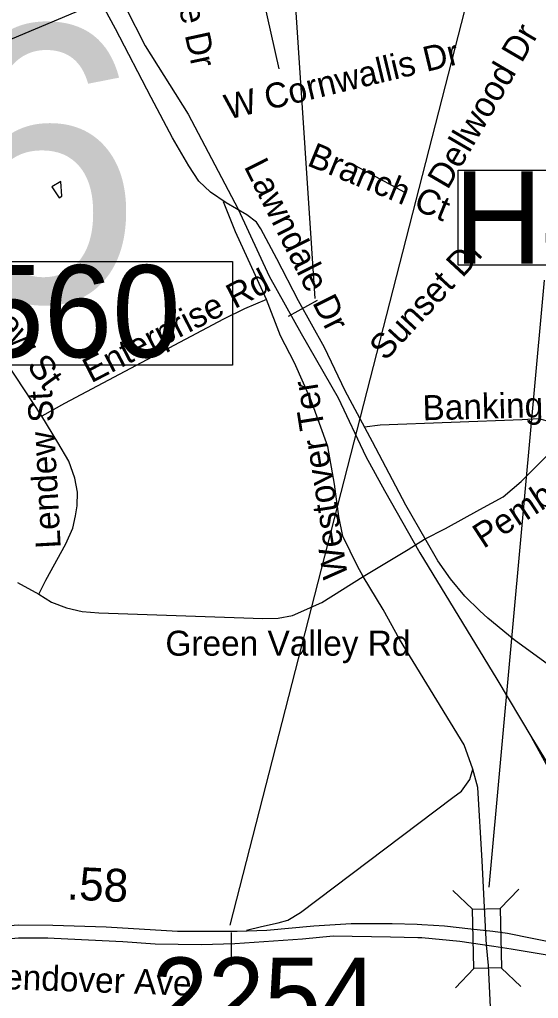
# Model space of a CAD drawing. Extents: x 1662474 to 1856135, y 779280 to 917889.
# Drawn here: x 1757818 to 1759792, y 851857 to 855577 of the extents above; entities that cross this region are included whole.
import ezdxf

# ---------------------------------------------------------------- set-up
doc = ezdxf.new("R2010")
doc.units = 0
for name, color, linetype in [('Cogo Default Point CELL', 7, 'Continuous'), ('Exist Hydrographic Misc Water Feature', 7, 'Continuous'), ('Exist Railroad Mainline', 7, 'Continuous'), ('Exist Railroad Siding', 7, 'Continuous'), ('Exist Road Non-System Structure Non-Sys NCDOT Attributed CELL', 7, 'Continuous'), ('Exist Road Non-System Structure Non-Sys NCDOT Number Label', 7, 'Continuous'), ('Exist Road Non-System Structure Non-Sys Other Number Label', 7, 'Continuous'), ('Exist Road Non-System Type 51', 7, 'Continuous'), ('Exist Road Non-System Type 51 Label', 7, 'Continuous'), ('Exist Road Primary US Structure Ovrhead Sign CELL', 7, 'Continuous'), ('Exist Road Primary US UnDivided 4 Lane Attributed', 7, 'Continuous'), ('Exist Road Secondary Mileage Tenths English Label', 7, 'Continuous'), ('Exist Road Secondary Type 51 Divided Attributed', 7, 'Continuous'), ('Exist Road Secondary Type 51 Label', 7, 'Continuous'), ('Prop Horizontal Alignment Station Label', 7, 'Continuous'), ('Scratch_Level_0', 7, 'Continuous'), ('Scratch_Level_6', 7, 'Continuous')]:
    doc.layers.add(name, color=color, linetype=linetype)

msp = doc.modelspace()

# ---------------------------------------------------------------- linework, layer by layer
at = {"layer": 'Exist Hydrographic Misc Water Feature'}
msp.add_lwpolyline([(1757974.9, 854961.3), (1757940.6, 854941.5), (1757968.5, 854899.3), (1757978.4, 854905.1), (1757974.9, 854961.3)], dxfattribs=at)
at = {"layer": 'Exist Railroad Mainline'}
for points in [[(1757546.3, 856849), (1757609.5, 856744.7), (1757758.2, 856518.1), (1757839.5, 856401.6), (1757928.7, 856235), (1758017.3, 856044.4), (1758146, 855771.7), (1758295.9, 855476.8), (1758459.8, 855217.5), (1758649.8, 854856.1), (1758766.8, 854601.9), (1758889.4, 854383.5), (1759030.2, 854138.7), (1759134.9, 853916.7), (1759205.8, 853786.8), (1759340.6, 853550.3), (1759633.6, 853069.4), (1759766.6, 852847.4)], [(1759766.6, 852847.4), (1760038.6, 852403.3), (1760081.2, 852354.3), (1760222.4, 852105.7), (1760345.3, 851973.7), (1760363.9, 851946), (1760381.9, 851921.5), (1760519.4, 851693.8), (1760605, 851593.2), (1760799.9, 851414.3), (1761030.6, 851216.9), (1761345.3, 850973.2), (1761640, 850743.3), (1761906.6, 850537.6), (1762117.3, 850358.4), (1762288.4, 850203.6), (1762536.9, 849932), (1762733.9, 849722.8), (1762888.5, 849550), (1763079.3, 849326.8), (1763285.8, 849105.6), (1763476.5, 848862.5)]]:
    msp.add_lwpolyline(points, dxfattribs=at)
at = {"layer": 'Exist Railroad Siding'}
msp.add_lwpolyline([(1760152.3, 852135.8), (1760086.9, 852244.2), (1760019.6, 852374.9), (1759891, 852621.4), (1759766.6, 852847.4)], dxfattribs=at)
at = {"layer": 'Exist Road Non-System Structure Non-Sys NCDOT Attributed CELL'}
for p, q in [((1759466.5, 852267.2), (1759540.8, 852196)), ((1759717.2, 852272.5), (1759646, 852198.2)), ((1759545.5, 851970.7), (1759476.2, 851896.5)), ((1759650.3, 851972.9), (1759724.5, 851901.7))]:
    msp.add_line(p, q, dxfattribs=at)
msp.add_lwpolyline([(1759646, 852198.2), (1759650.8, 851972.9), (1759545.5, 851970.7), (1759540.8, 852196)], close=True, dxfattribs=at)
at = {"layer": 'Exist Road Non-System Structure Non-Sys NCDOT Number Label'}
msp.add_line((1759604.1, 852279.2), (1759815.1, 854586.5), dxfattribs=at)
msp.add_lwpolyline([(1759486.1, 855004.4), (1760803.2, 855004.4), (1760803.2, 854643.3), (1759486.1, 854643.3)], close=True, dxfattribs=at)
at = {"layer": 'Exist Road Non-System Type 51'}
for p, q in [((1758805.4, 855389.7), (1758731.6, 855721.8)), ((1759283.6, 854919.7), (1759096.1, 855020.7)), ((1759586.8, 852203.9), (1759577.4, 852379.8)), ((1759590.9, 852105), (1759586.8, 852203.9)), ((1759594.1, 852060.1), (1759590.9, 852105)), ((1759601.4, 851981.7), (1759594.1, 852060.1)), ((1759635.9, 851279.9), (1759601.4, 851981.7))]:
    msp.add_line(p, q, dxfattribs=at)
for points in [[(1758117, 855639), (1758076.2, 855623.9), (1757765.8, 855493.7), (1757618, 855433.2), (1757493.1, 855386.2), (1757368.9, 855359.2), (1757261.6, 855340.4), (1757112.8, 855330.1), (1757010.6, 855334.6), (1756532.5, 855374.8)], [(1757902.2, 854068.8), (1757666.9, 854424.9), (1757577.4, 854535.1), (1757552.4, 854581.1), (1757523.2, 854665), (1757504.4, 854741.4), (1757445.1, 854955.4)], [(1758757.4, 854513.4), (1758638.8, 854769.5), (1758594.1, 854884.2)], [(1758757.4, 854513.4), (1758674.1, 854476.9), (1758593.1, 854438.2), (1757988.9, 854117.2), (1757902.2, 854068.8)], [(1759125.4, 853460.1), (1759103.4, 853498.9), (1759048.1, 853613.1), (1759032.6, 853688.4), (1759015.9, 853811.2), (1758990.1, 853954.6), (1758927.1, 854128.9), (1758863.1, 854271.9), (1758810.6, 854374.2), (1758757.4, 854513.4)], [(1757891, 853393.4), (1757918, 853445.7), (1757994.1, 853584.5), (1758021.1, 853643.5), (1758031.1, 853690.8), (1758037.6, 853728.9), (1758038.8, 853781.1), (1758028.2, 853834.1), (1758005.4, 853897.9), (1757963.6, 853969.5), (1757902.2, 854068.8)], [(1759129.5, 854029.1), (1759189.9, 854036.2), (1759729.5, 854056.2), (1759793.1, 854060.4), (1759846.1, 854045.7), (1759879.4, 854020.7), (1759903.2, 853996.6)], [(1759357.6, 853601.9), (1759437.6, 853642.5), (1759569.1, 853714.4), (1759657.6, 853763.2), (1759725.4, 853820.7), (1759805.4, 853900.8), (1759903.2, 853996.6)], [(1759125.4, 853460.1), (1759296.1, 853563.2), (1759357.6, 853601.9)], [(1757891, 853393.4), (1757939.9, 853362.7), (1757996, 853341.4), (1758055.6, 853326.8), (1758118.9, 853322.2), (1758671.6, 853302.6), (1758741.4, 853300.8), (1758801.1, 853301.9), (1758856.6, 853311.8), (1758967.9, 853361.7), (1759125.4, 853460.1)], [(1759541.6, 852727.9), (1759508.5, 852819.9), (1759262.9, 853222.6), (1759201.1, 853334.1), (1759125.4, 853460.1)], [(1757810.4, 853437), (1757891, 853393.4)], [(1758680.5, 852116.2), (1758738.8, 852130.2), (1758801.1, 852143.9), (1758838.8, 852153.5), (1758886.8, 852183.8), (1759466, 852620.2), (1759498.4, 852644.9), (1759530.4, 852688.2), (1759541.6, 852727.9)], [(1759577.4, 852379.8), (1759561, 852657.8), (1759541.6, 852727.9)]]:
    msp.add_lwpolyline(points, dxfattribs=at)
at = {"layer": 'Exist Road Primary US Structure Ovrhead Sign CELL'}
msp.add_line((1758840.5, 854449.5), (1758951.4, 854510.2), dxfattribs=at)
at = {"layer": 'Exist Road Primary US UnDivided 4 Lane Attributed'}
msp.add_lwpolyline([(1759829.8, 853124.8), (1759698.8, 853220), (1759598.9, 853302.3), (1759569.2, 853329.3), (1759512.2, 853385.2), (1759457.4, 853451.4), (1759409, 853519.2), (1759364.2, 853596.3), (1759287.8, 853731.4), (1759160.3, 853972.1), (1759057, 854165.7), (1758977.5, 854329.8), (1758878.4, 854508.3), (1758796.4, 854667.2), (1758735.3, 854781.1), (1758719.3, 854806.5), (1758682.3, 854834.9), (1758603.6, 854880.5), (1758544.1, 854920.3), (1758500.1, 854962.8), (1758461.2, 855021.3), (1758399.1, 855127.4), (1758318.7, 855280.1), (1758182.8, 855541.4), (1758101.3, 855692.1)], dxfattribs=at)
at = {"layer": 'Exist Road Secondary Type 51 Divided Attributed'}
for points in [[(1759618.1, 852111.3), (1759535.1, 852119.3), (1759434.5, 852131.5), (1759392.2, 852134.1), (1759347.7, 852136.8), (1759330.9, 852137.2), (1759234.6, 852139.6), (1759079, 852139.6), (1758937.7, 852131.2), (1758758.1, 852114.2), (1758645, 852111.4), (1758418.8, 852111.4), (1758146.7, 852127.3), (1757943.8, 852134), (1757812.8, 852135.3), (1757655.5, 852122.2), (1757519.2, 852099.4)], [(1757697.9, 852076.8), (1757813.4, 852086.5), (1757925.8, 852086.5), (1757950, 852085.3), (1758211.3, 852072.8), (1758334.1, 852064.7), (1758509.3, 852061.4), (1758637.3, 852066), (1758894.4, 852083.5), (1759011, 852094.1), (1759228.5, 852091.1), (1759333.2, 852088.2), (1759347.5, 852087.8), (1759493, 852074.6), (1759621.9, 852055.6)], [(1760345.3, 851973.7), (1760171.4, 852002.5), (1759867.4, 852063.9), (1759674.2, 852102.9), (1759618.1, 852111.3)], [(1759621.9, 852055.6), (1759688.1, 852044.8), (1759869.9, 852015.3), (1759907.3, 852009.2), (1760257.3, 851943.5), (1760381.9, 851921.5)]]:
    msp.add_lwpolyline(points, dxfattribs=at)
at = {"layer": 'Prop Horizontal Alignment Station Label'}
msp.add_line((1758942.2, 854517.1), (1758739, 857590), dxfattribs=at)
at = {"layer": 'Scratch_Level_0'}
msp.add_line((1758622.9, 852107.8), (1758622.9, 851981.4), dxfattribs=at)
at = {"layer": 'Scratch_Level_6'}
msp.add_line((1758619.4, 852135.2), (1759587.1, 855907.2), dxfattribs=at)
msp.add_lwpolyline([(1757325.1, 854657.6), (1758627.7, 854657.6), (1758627.7, 854262.7), (1757325.1, 854262.7)], close=True, dxfattribs=at)

# ---------------------------------------------------------------- texts
at = {"layer": 'Cogo Default Point CELL'}
msp.add_text('2254', height=288, dxfattribs=at).set_placement((1758320.8, 851724.2))
at = {"layer": 'Exist Road Non-System Structure Non-Sys NCDOT Number Label'}
msp.add_text('H468', height=350, dxfattribs=at).set_placement((1759470.1, 854649.4))
at = {"layer": 'Exist Road Non-System Structure Non-Sys Other Number Label'}
msp.add_text('J426', height=1049.86, dxfattribs=at).set_placement((1755240.7, 854504.2))
at = {"layer": 'Exist Road Non-System Type 51 Label'}
for s, rotation, p in [('Lawndale Dr', 282.2588, (1758322.9, 856084.8)), ('Dellwood Dr', 59.6866, (1759446.2, 854926.7)), ('W Cornwallis Dr', 13.5045, (1758610.6, 855196.2)), ('Branch Ct', 337.6073, (1758907.5, 855023.7)), ('Lawndale Dr', 296.7163, (1758669.5, 855018.7)), ('Sunset Dr', 47.2294, (1759209.4, 854276.1)), ('Lendew St', 305.8821, (1757561.3, 854650)), ('Enterprise Rd', 27.3239, (1758090.3, 854193.6)), ('Westover Ter', 98.9449, (1759067.3, 853458.9)), ('Lendew St', 93.1376, (1757974.7, 853568.7)), ('Banking St', 1.4661, (1759351.8, 854053.7)), ('Pembroke Rd', 33.2912, (1759582.6, 853564.1))]:
    msp.add_text(s, height=95, rotation=rotation, dxfattribs=at).set_placement(p)
msp.add_text('Green Valley Rd', height=95, dxfattribs=at).set_placement((1758372.7, 853159.1))
at = {"layer": 'Exist Road Secondary Mileage Tenths English Label'}
msp.add_text('.58', height=125, rotation=357.2709, dxfattribs=at).set_placement((1757996.3, 852233.2))
at = {"layer": 'Exist Road Secondary Type 51 Label'}
msp.add_text('W Wendover Ave', height=95, rotation=357.9407, dxfattribs=at).set_placement((1757482.9, 851902.2))
at = {"layer": 'Scratch_Level_6'}
msp.add_text('S560', height=350, dxfattribs=at).set_placement((1757337.7, 854293.3))

doc.saveas('drawing.dxf')
